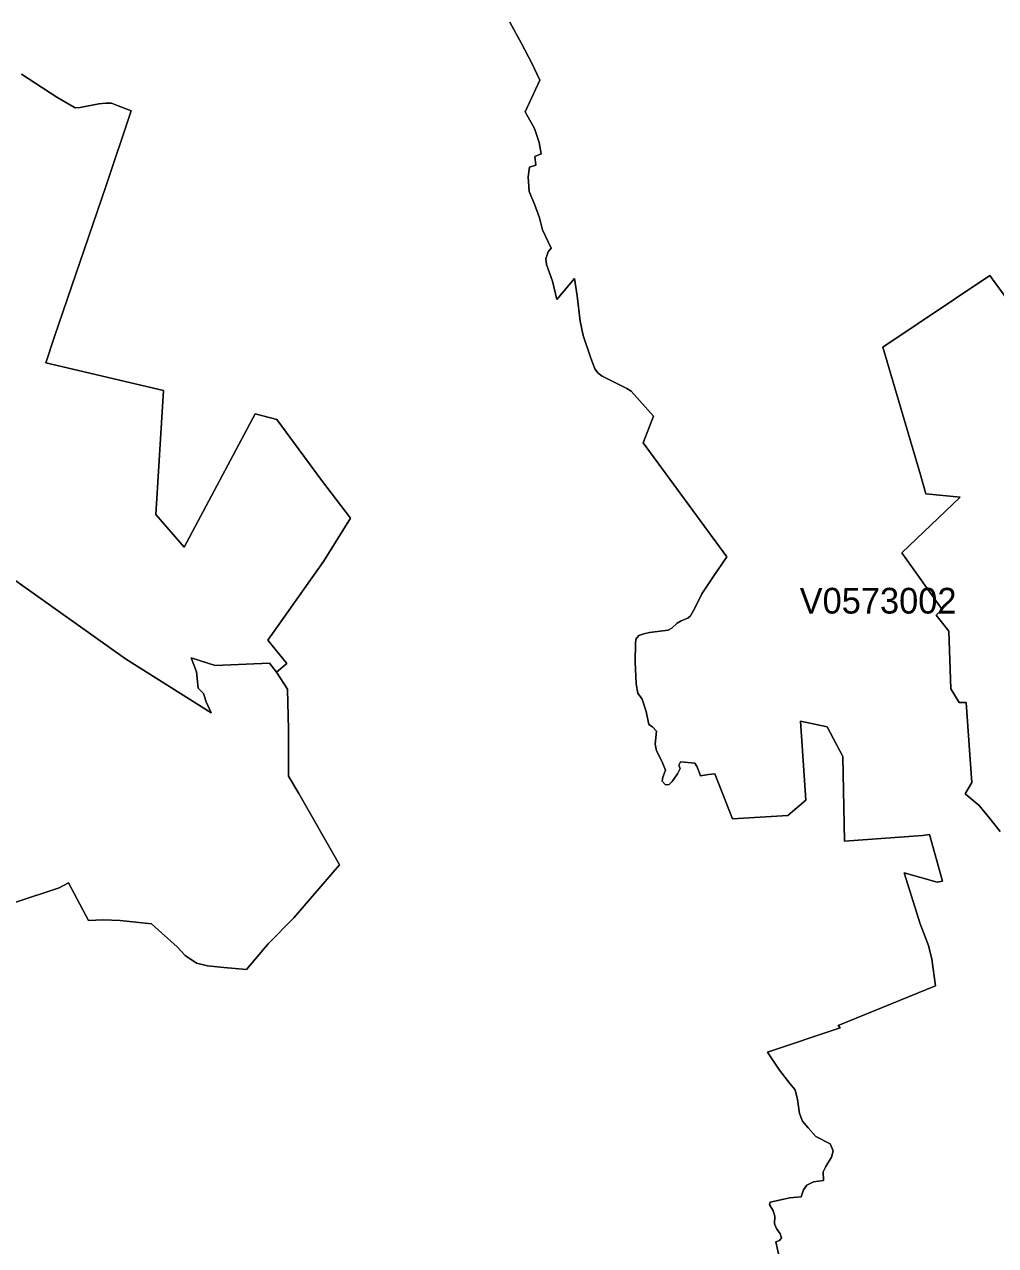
# Model space of a CAD drawing. Extents: x 369010 to 735936, y 6377141 to 6616555.
# Drawn here: x 614426 to 618202, y 6512798 to 6517546 of the extents above; entities that cross this region are included whole.
import ezdxf
from ezdxf.enums import TextEntityAlignment as Align

# ---------------------------------------------------------------- set-up
doc = ezdxf.new("R2010")
doc.units = 0
doc.header["$LTSCALE"] = 40
doc.layers.add('3', color=7, linetype='Continuous', lineweight=13)
doc.layers.add('4', color=7, linetype='Continuous')

msp = doc.modelspace()

# ---------------------------------------------------------------- linework, layer by layer
at = {"layer": '3'}
for points in [[(616312.73, 6517554.41), (616357.92, 6517472.16), (616399.13, 6517395.03), (616429.41, 6517329.16), (616372.31, 6517205.7), (616384.4, 6517185.67), (616409.55, 6517141.15), (616426.77, 6517086.7), (616434.71, 6517042.84), (616410.88, 6517032.25), (616414.85, 6516998.98), (616389.69, 6516991.04), (616384.4, 6516953.8), (616388.37, 6516896.7), (616409.39, 6516846.88), (616428.09, 6516793.76), (616440.01, 6516747.25), (616474.43, 6516675.59), (616462.51, 6516662.18), (616453.25, 6516634.38), (616455.89, 6516613.03), (616478.4, 6516548.48), (616495.62, 6516476.65), (616564.63, 6516557.75), (616575.22, 6516491.38), (616587.14, 6516391.75), (616597.73, 6516335.97), (616626.86, 6516252.89), (616644.07, 6516206.38), (616655.99, 6516190.5), (616671.88, 6516178.58), (616767.54, 6516130.75), (616784.75, 6516120.16), (616872.3, 6516023.17), (616831.09, 6515918.74), (617156.31, 6515475.52), (617103.18, 6515398.56), (617059.32, 6515332.03), (617032.84, 6515276.75), (617015.63, 6515246.13), (617005.04, 6515238.19), (616979.88, 6515227.59), (616963.83, 6515218.16), (616942.64, 6515198.3), (616928.08, 6515190.35), (616856.41, 6515182.41), (616833.74, 6515177.11), (616815.2, 6515170.33), (616803.29, 6515155.76), (616801.96, 6515138.72), (616800.64, 6515068.38), (616804.61, 6514981.99), (616811.23, 6514946.07), (616827.12, 6514922.73), (616843.01, 6514874.9), (616853.6, 6514824.43), (616868.33, 6514815.16), (616882.73, 6514798.11), (616878.76, 6514747.63), (616882.73, 6514722.31), (616903.91, 6514681.1), (616918.48, 6514646.67), (616907.89, 6514620.03), (616905.24, 6514604.14), (616918.48, 6514589.58), (616933.21, 6514590.9), (616943.8, 6514602.82), (616964.98, 6514631.94), (616975.58, 6514653.29), (616970.28, 6514666.53), (616976.9, 6514678.45), (617032.68, 6514674.48), (617041.94, 6514659.91), (617054.03, 6514624), (617085.8, 6514629.3), (617110.63, 6514632.28), (617178.32, 6514457.01), (617394.47, 6514470.25), (617463.48, 6514529.99), (617443.29, 6514836.67), (617546.73, 6514815.49)], [(616964.98, 6514631.94), (616943.8, 6514602.82), (616933.21, 6514590.9), (616918.48, 6514589.58), (616905.24, 6514604.14), (616907.89, 6514620.03), (616918.48, 6514646.67), (616903.91, 6514681.1), (616882.73, 6514722.31), (616878.76, 6514747.63), (616882.73, 6514798.11), (616868.33, 6514815.16), (616853.6, 6514824.43), (616843.01, 6514874.9), (616827.12, 6514922.73), (616811.23, 6514946.07), (616804.61, 6514981.99), (616800.64, 6515068.38), (616801.96, 6515138.72), (616803.29, 6515155.76), (616815.2, 6515170.33), (616833.74, 6515177.11), (616856.41, 6515182.41), (616928.08, 6515190.35), (616942.64, 6515198.3), (616963.83, 6515218.16), (616979.88, 6515227.59), (617005.04, 6515238.19), (617015.63, 6515246.13), (617032.84, 6515276.75), (617059.32, 6515332.03), (617103.18, 6515398.56), (617156.31, 6515475.52), (616831.09, 6515918.74), (616872.3, 6516023.17), (616784.75, 6516120.16), (616767.54, 6516130.75), (616671.88, 6516178.58), (616655.99, 6516190.5), (616644.07, 6516206.38), (616626.86, 6516252.89), (616597.73, 6516335.97), (616587.14, 6516391.75), (616575.22, 6516491.38), (616564.63, 6516557.75), (616495.62, 6516476.65), (616478.4, 6516548.48), (616455.89, 6516613.03), (616453.25, 6516634.38), (616462.51, 6516662.18), (616474.43, 6516675.59), (616440.01, 6516747.25), (616428.09, 6516793.76), (616409.39, 6516846.88), (616388.37, 6516896.7), (616384.4, 6516953.8), (616389.69, 6516991.04), (616414.85, 6516998.98), (616410.88, 6517032.25), (616434.71, 6517042.84), (616426.77, 6517086.7), (616409.55, 6517141.15), (616384.4, 6517185.67), (616372.31, 6517205.7), (616429.41, 6517329.16), (616399.13, 6517395.03), (616357.92, 6517472.16), (616312.73, 6517554.41)], [(614283.82, 6515459.3), (614819.56, 6515079.3), (615151.89, 6514869.94), (615133.19, 6514912.14), (615122.59, 6514945.24), (615101.41, 6514965.27), (615094.79, 6515028.82), (615074.93, 6515083.11), (615167.28, 6515053.81), (615379.13, 6515063.08), (615405.61, 6515027.17), (615446.65, 6515061.76), (615372.51, 6515151.79), (615588.32, 6515457.81), (615694.08, 6515625.8), (615581.37, 6515774.58), (615407.26, 6516009.43), (615322.52, 6516031.94), (615047.29, 6515514.08), (614937.56, 6515640.86), (614966.85, 6516122.97), (614508.91, 6516229.89), (614543.33, 6516332.5), (614741.93, 6516916.06), (614841.4, 6517209.83), (614791.09, 6517229.86), (614764.61, 6517240.45), (614742.1, 6517240.45), (614715.62, 6517237.8), (614642.8, 6517223.24), (614622.94, 6517221.92), (614551.61, 6517262.63), (614415.23, 6517352.66)], [(614415.23, 6517352.66), (614551.61, 6517262.63), (614622.94, 6517221.92), (614642.8, 6517223.24), (614715.62, 6517237.8), (614742.1, 6517240.45), (614764.61, 6517240.45), (614791.09, 6517229.86), (614841.4, 6517209.83), (614741.93, 6516916.06), (614543.33, 6516332.5), (614508.91, 6516229.89), (614966.85, 6516122.97), (614937.56, 6515640.86), (615047.29, 6515514.08), (615322.52, 6516031.94), (615407.26, 6516009.43), (615581.37, 6515774.58), (615694.08, 6515625.8), (615588.32, 6515457.81), (615372.51, 6515151.79), (615446.65, 6515061.76), (615405.61, 6515027.17), (615449.3, 6514962.12), (615453.27, 6514804.4), (615453.27, 6514623.34), (615492.99, 6514555.81), (615649.06, 6514280.58), (615650.39, 6514278.59), (615472.97, 6514073.2), (615373.66, 6513971.09), (615288.76, 6513872.28), (615201.54, 6513878.9), (615137.99, 6513885.52), (615094.46, 6513896.11), (615050.77, 6513926.4), (615020.48, 6513959.5), (614959.08, 6514014.12), (614920.68, 6514049.87), (614798.87, 6514061.78), (614732.67, 6514064.43), (614675.73, 6514061.78), (614597.62, 6514208.92), (614560.87, 6514188.72), (614392.72, 6514133.12)], [(618219.5, 6514408.18), (618179.62, 6514458.66), (618137.25, 6514508.97), (618082.8, 6514554.16), (618109.44, 6514599.17), (618105.47, 6514652.3), (618086.77, 6514909.49), (618060.29, 6514909.49), (618027.02, 6514962.62), (618019.25, 6515186.71), (617970.42, 6515249.94), (617994.25, 6515271.12), (617837.69, 6515491.57), (618064.43, 6515707.72), (617930.37, 6515721.13), (617909.18, 6515795.44), (617763.21, 6516291.29), (618178.79, 6516569.66), (618245.16, 6516479.3)], [(618245.16, 6516479.3), (618178.79, 6516569.66), (617763.21, 6516291.29), (617909.18, 6515795.44), (617930.37, 6515721.13), (618064.43, 6515707.72), (617837.69, 6515491.57), (617994.25, 6515271.12), (617970.42, 6515249.94), (618019.25, 6515186.71), (618027.02, 6514962.62), (618060.29, 6514909.49), (618086.77, 6514909.49), (618105.47, 6514652.3), (618109.44, 6514599.17), (618082.8, 6514554.16), (618137.25, 6514508.97), (618179.62, 6514458.66), (618219.5, 6514408.18)], [(614392.72, 6514133.12), (614560.87, 6514188.72), (614597.62, 6514208.92), (614675.73, 6514061.78), (614732.67, 6514064.43), (614798.87, 6514061.78), (614920.68, 6514049.87), (614959.08, 6514014.12), (615020.48, 6513959.5), (615050.77, 6513926.4), (615094.46, 6513896.11), (615137.99, 6513885.52), (615201.54, 6513878.9), (615288.76, 6513872.28), (615373.66, 6513971.09), (615472.97, 6514073.2), (615650.39, 6514278.59), (615649.06, 6514280.58), (615492.99, 6514555.81), (615453.27, 6514623.34), (615453.27, 6514804.4), (615449.3, 6514962.12), (615405.61, 6515027.17), (615379.13, 6515063.08), (615167.28, 6515053.81), (615074.93, 6515083.11), (615094.79, 6515028.82), (615101.41, 6514965.27), (615122.59, 6514945.24), (615133.19, 6514912.14), (615151.89, 6514869.94), (614819.56, 6515079.3), (614283.82, 6515459.3)], [(617369.15, 6512713.59), (617347.63, 6512813.39), (617361.04, 6512818.68), (617369.15, 6512828.12), (617363.68, 6512844.17), (617350.44, 6512864.2), (617342.33, 6512882.9), (617343.66, 6512912.36), (617337.04, 6512933.71), (617322.31, 6512957.87), (617324.96, 6512967.14), (617401.09, 6512984.35), (617445.28, 6512988.32), (617454.55, 6513015.14), (617467.95, 6513033.84), (617493.27, 6513045.92), (617532.17, 6513051.22), (617530.84, 6513084.65), (617541.43, 6513106.16), (617564.11, 6513142.24), (617569.57, 6513166.24), (617558.81, 6513194.05), (617502.71, 6513222.18), (617473.25, 6513255.61), (617450.57, 6513282.42), (617438.66, 6513311.72), (617431.87, 6513366.67), (617422.6, 6513403.41), (617401.25, 6513428.9), (617361.2, 6513479.71), (617314.36, 6513550.54), (617597.38, 6513645.37), (617589.1, 6513654.48), (617968.6, 6513808.4), (617954.04, 6513912.17), (617940.63, 6513964.47), (617909.02, 6514049.7), (617846.62, 6514247.64), (617974.06, 6514211.73), (617995.25, 6514215.7), (617944.77, 6514396.1), (617916.96, 6514392.13), (617614.42, 6514370.94), (617607.8, 6514699.8), (617546.73, 6514815.49), (617443.29, 6514836.67), (617463.48, 6514529.99), (617394.47, 6514470.25), (617178.32, 6514457.01), (617110.63, 6514632.28), (617085.8, 6514629.3), (617054.03, 6514624), (617041.94, 6514659.91), (617032.68, 6514674.48), (616976.9, 6514678.45), (616970.28, 6514666.53), (616975.58, 6514653.29), (616964.98, 6514631.94)], [(617546.73, 6514815.49), (617607.8, 6514699.8), (617614.42, 6514370.94), (617916.96, 6514392.13), (617944.77, 6514396.1), (617995.25, 6514215.7), (617974.06, 6514211.73), (617846.62, 6514247.64), (617909.02, 6514049.7), (617940.63, 6513964.47), (617954.04, 6513912.17), (617968.6, 6513808.4), (617589.1, 6513654.48), (617597.38, 6513645.37), (617314.36, 6513550.54), (617361.2, 6513479.71), (617401.25, 6513428.9), (617422.6, 6513403.41), (617431.87, 6513366.67), (617438.66, 6513311.72), (617450.57, 6513282.42), (617473.25, 6513255.61), (617502.71, 6513222.18), (617558.81, 6513194.05), (617569.57, 6513166.24), (617564.11, 6513142.24), (617541.43, 6513106.16), (617530.84, 6513084.65), (617532.17, 6513051.22), (617493.27, 6513045.92), (617467.95, 6513033.84), (617454.55, 6513015.14), (617445.28, 6512988.32), (617401.09, 6512984.35), (617324.96, 6512967.14), (617322.31, 6512957.87), (617337.04, 6512933.71), (617343.66, 6512912.36), (617342.33, 6512882.9), (617350.44, 6512864.2), (617363.68, 6512844.17), (617369.15, 6512828.12), (617361.04, 6512818.68), (617347.63, 6512813.39), (617369.15, 6512713.59)]]:
    msp.add_lwpolyline(points, dxfattribs=at)

# ---------------------------------------------------------------- texts
at = {"layer": '4'}
msp.add_text('V0573002', height=100, dxfattribs=at).set_placement((617744.79, 6515255.54), align=Align.CENTER)

doc.saveas('drawing.dxf')
